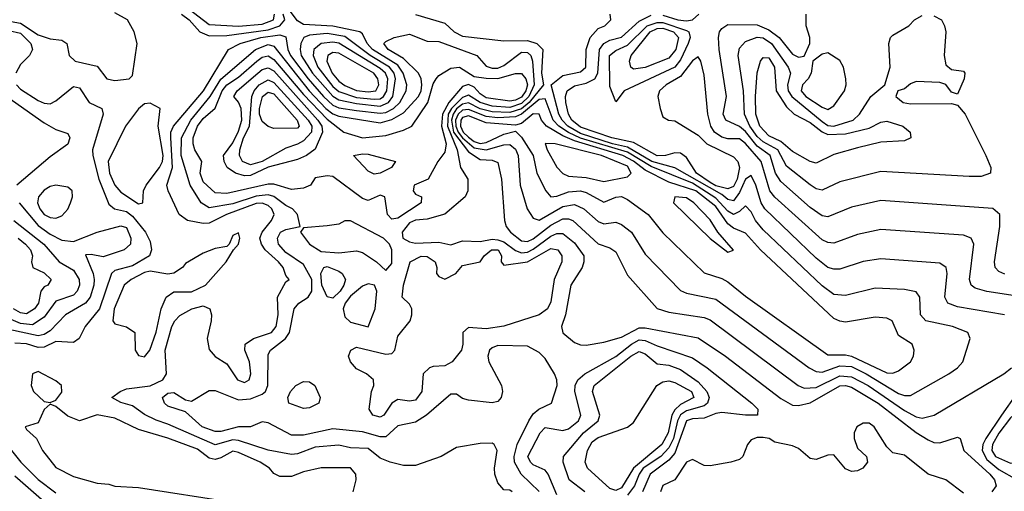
# Model space of a CAD drawing. Header units: metres. Extents: x -51132 to -49532, y -231222 to -229437.
# Tile 613 of 656: x -49943 to -49860, y -229989 to -229949. Entities that reach past the tile are written whole.
import ezdxf

# ---------------------------------------------------------------- set-up
doc = ezdxf.new("R2010")
doc.units = ezdxf.units.M
doc.layers.add('CONTOUR_HALF', color=8, linetype='Continuous')
doc.layers.add('CONTOUR_INTER', color=3, linetype='Continuous')

msp = doc.modelspace()

# ---------------------------------------------------------------- linework, layer by layer
at = {"layer": 'CONTOUR_HALF'}
for points, elevation in [([(-49946.08, -229948.488), (-49943.08, -229949.04), (-49941.58, -229950.019), (-49940.58, -229950.365), (-49939.58, -229950.476), (-49939.152, -229950.759), (-49938.967, -229951.759), (-49938.452, -229952.259), (-49936.58, -229952.67), (-49935.764, -229953.759), (-49935.08, -229953.887), (-49933.862, -229953.759), (-49933.58, -229953.48), (-49933.177, -229950.759), (-49933.449, -229949.759), (-49934.017, -229948.759), (-49935.08, -229948.16)], 21.5), ([(-49929.434, -229948.259), (-49928.784, -229948.759), (-49927.866, -229949.759), (-49927.08, -229950.117), (-49925.58, -229950.071), (-49922.08, -229949.588), (-49921.088, -229949.259), (-49920.661, -229948.759), (-49920.801, -229948.259)], 21.5), ([(-49888.58, -229948.354), (-49887.32, -229948.759), (-49886.58, -229948.842), (-49886.058, -229948.759), (-49885.525, -229948.259)], 22.5), ([(-49857.58, -229972.312), (-49861.08, -229971.788), (-49862.08, -229971.513), (-49862.42, -229971.259), (-49862.559, -229970.759), (-49862.207, -229967.759), (-49862.425, -229967.259), (-49863.08, -229967.018), (-49870.08, -229966.535), (-49872.08, -229966.936), (-49874.08, -229967.673), (-49874.58, -229967.636), (-49875.08, -229967.412), (-49879.08, -229963.787), (-49879.506, -229963.259), (-49880.252, -229960.759), (-49881.58, -229959.247), (-49882.08, -229958.838), (-49883.08, -229958.847), (-49883.58, -229958.699), (-49884.207, -229958.259), (-49884.51, -229957.759), (-49884.759, -229956.759), (-49885.08, -229953.438), (-49885.373, -229952.259), (-49885.58, -229951.894), (-49886.08, -229952.231), (-49887.08, -229953.551), (-49888.309, -229954.259), (-49888.868, -229954.759), (-49889.004, -229955.259), (-49888.818, -229956.259), (-49888.58, -229956.968), (-49888.093, -229957.259), (-49887.58, -229957.319), (-49885.58, -229958.528), (-49884.842, -229959.259), (-49882.58, -229960.351), (-49882.222, -229960.759), (-49882.087, -229961.259), (-49882.292, -229962.259), (-49882.58, -229962.868), (-49883.08, -229963.065), (-49884.08, -229962.81), (-49884.58, -229962.551), (-49885.728, -229961.759), (-49886.58, -229960.416), (-49887.08, -229960.05), (-49887.58, -229960.025), (-49888.346, -229960.259), (-49889.08, -229960.287), (-49891.08, -229959.145), (-49892.909, -229958.759), (-49895.58, -229957.842), (-49896.305, -229957.259), (-49896.583, -229956.759), (-49896.823, -229955.759), (-49896.848, -229955.259), (-49896.693, -229954.759), (-49896.08, -229954.357), (-49895.08, -229954.131), (-49894.357, -229953.759), (-49894.102, -229953.259), (-49893.952, -229951.259), (-49893.58, -229950.746), (-49893.08, -229950.468), (-49892.08, -229950.219), (-49890.58, -229948.854), (-49889.58, -229948.343)], 22.5), ([(-49865.58, -229948.414), (-49864.949, -229948.759), (-49864.672, -229949.259), (-49864.584, -229949.759), (-49864.701, -229951.759), (-49864.58, -229952.565), (-49864.08, -229952.968), (-49863.08, -229953.092), (-49862.97, -229953.259), (-49863.009, -229953.759), (-49863.58, -229955.046), (-49864.08, -229954.889), (-49864.58, -229954.217), (-49865.08, -229954.073), (-49867.08, -229953.963), (-49867.58, -229954.179), (-49868.08, -229954.605), (-49868.639, -229954.759), (-49868.821, -229955.259), (-49868.188, -229955.759), (-49867.58, -229955.883), (-49864.08, -229955.841), (-49863.58, -229955.976), (-49862.922, -229956.759), (-49861.169, -229960.259), (-49860.741, -229961.259), (-49860.774, -229961.759), (-49861.58, -229962.02), (-49862.58, -229962.04), (-49870.08, -229961.596), (-49873.58, -229962.473), (-49875.08, -229963.185), (-49875.58, -229963.072), (-49876.08, -229962.745), (-49878.08, -229961.155), (-49878.815, -229959.759), (-49880.08, -229959.081), (-49880.58, -229958.63), (-49881.2, -229957.759), (-49881.656, -229956.759), (-49881.749, -229954.759), (-49882.18, -229951.759), (-49882.08, -229951.15), (-49881.58, -229950.581), (-49880.58, -229950.206), (-49880.08, -229950.268), (-49879.36, -229950.759), (-49877.95, -229952.759), (-49877.75, -229953.259), (-49878, -229954.259), (-49877.959, -229954.759), (-49877.636, -229955.259), (-49875.08, -229957.366), (-49874.58, -229957.709), (-49874.08, -229957.774), (-49872.431, -229957.259), (-49871.91, -229956.759), (-49870.923, -229955.259), (-49869.755, -229954.259), (-49869.3, -229952.759), (-49869.416, -229950.759), (-49869.259, -229950.259), (-49869.08, -229950.037), (-49867.716, -229949.259), (-49867.24, -229948.759)], 23.5), ([(-49867.24, -229948.759), (-49866.58, -229948.367)], 23.5), ([(-49918.58, -229950.055), (-49919.036, -229950.259), (-49919.305, -229950.759), (-49919.369, -229951.259), (-49919.264, -229951.759), (-49918.323, -229953.259), (-49916.58, -229955.214), (-49916.08, -229955.521), (-49914.58, -229955.852), (-49912.58, -229956.056), (-49911.856, -229955.759), (-49911.485, -229955.259), (-49911.261, -229953.759), (-49911.379, -229953.259), (-49911.78, -229952.759), (-49913.409, -229951.759), (-49915.58, -229950.163), (-49917.08, -229949.903), (-49918.58, -229950.055)], 21.5), ([(-49889.674, -229949.759), (-49889.08, -229949.49), (-49888.58, -229949.458), (-49887.672, -229949.759), (-49887.243, -229950.259), (-49887.49, -229951.259), (-49888.08, -229952.007), (-49890.08, -229952.791), (-49891.08, -229952.935), (-49891.308, -229952.759), (-49891.401, -229952.259), (-49891.275, -229951.759), (-49889.674, -229949.759)], 23.5), ([(-49899.08, -229988.736), (-49900.62, -229987.259), (-49901.176, -229986.259), (-49901.195, -229985.759), (-49900.95, -229984.759), (-49899.954, -229982.759), (-49899.58, -229982.167), (-49899.104, -229981.759), (-49898.035, -229981.259), (-49897.551, -229979.759), (-49897.567, -229979.259), (-49897.773, -229978.759), (-49898.58, -229977.452), (-49899.08, -229976.946), (-49900.08, -229976.423), (-49902.58, -229976.371), (-49903.08, -229976.545), (-49903.293, -229976.759), (-49903.423, -229977.259), (-49903.357, -229977.759), (-49902.284, -229979.759), (-49902.178, -229980.259), (-49902.302, -229980.759), (-49902.58, -229981.116), (-49903.08, -229981.214), (-49905.08, -229980.994), (-49905.58, -229980.859), (-49906.08, -229980.5), (-49906.58, -229980.478), (-49908.628, -229982.259), (-49909.58, -229982.86), (-49911.08, -229983.164), (-49912.08, -229984.098), (-49912.58, -229984.099), (-49914.08, -229983.674), (-49916.58, -229983.42), (-49919.08, -229983.974), (-49920.08, -229983.97), (-49922.08, -229982.917), (-49922.58, -229982.823), (-49923.58, -229983.265), (-49924.58, -229983.269), (-49926.08, -229983.654), (-49926.58, -229983.65), (-49927.67, -229983.259), (-49929.08, -229981.982), (-49930.58, -229981.492), (-49930.872, -229981.259), (-49931.035, -229980.759), (-49930.58, -229980.397), (-49930.08, -229980.346), (-49929.08, -229980.96), (-49928.58, -229981.083), (-49927.08, -229980.169), (-49926.58, -229980.181), (-49924.58, -229980.98), (-49923.58, -229980.873), (-49922.58, -229980.487), (-49922.31, -229980.259), (-49922.107, -229979.759), (-49922.08, -229977.118), (-49921.871, -229976.759), (-49920.591, -229975.759), (-49920.266, -229975.259), (-49919.864, -229973.259), (-49919.466, -229972.759), (-49918.684, -229972.259), (-49918.366, -229971.759), (-49918.374, -229970.759), (-49919.08, -229969.48), (-49920.58, -229968.479), (-49921.201, -229967.759), (-49921.279, -229967.259), (-49921.02, -229966.759), (-49920.58, -229966.537), (-49919.355, -229966.259), (-49919.593, -229965.259), (-49920.012, -229964.759), (-49920.58, -229964.494), (-49921.58, -229963.725), (-49922.08, -229963.575), (-49923.08, -229963.689), (-49925.08, -229964.341), (-49927.08, -229964.699), (-49927.757, -229964.259), (-49928.688, -229962.759), (-49929.46, -229960.259), (-49929.413, -229958.759), (-49928.637, -229957.259), (-49927.003, -229955.259), (-49926.08, -229953.781), (-49923.157, -229951.259), (-49922.08, -229950.83), (-49921.58, -229950.994), (-49918.603, -229954.759), (-49917.187, -229956.259), (-49916.58, -229956.72), (-49916.08, -229956.904), (-49912.58, -229957.479), (-49911.58, -229957.203), (-49910.58, -229956.645), (-49909.329, -229955.259), (-49909.096, -229954.759), (-49909.03, -229954.259), (-49909.089, -229953.759), (-49909.315, -229953.259), (-49910.58, -229952.016), (-49911.884, -229951.259), (-49912.258, -229950.759), (-49912.08, -229950.597), (-49911.373, -229950.259), (-49910.08, -229949.963), (-49908.58, -229950.557), (-49907.58, -229950.584), (-49904.376, -229951.759), (-49903.58, -229952.672), (-49903.08, -229952.858), (-49902.58, -229952.832), (-49902.08, -229952.615), (-49900.58, -229951.482), (-49900.08, -229951.509), (-49899.792, -229951.759), (-49899.653, -229952.259), (-49899.51, -229954.259), (-49899.965, -229955.259), (-49900.58, -229955.843), (-49901.58, -229956.169), (-49903.08, -229956.077), (-49904.08, -229955.764), (-49905.08, -229955.143), (-49905.58, -229955.325), (-49906.507, -229956.259), (-49906.791, -229956.759), (-49906.844, -229957.759), (-49906.023, -229959.759), (-49905.757, -229961.259), (-49905.13, -229962.259), (-49905.121, -229963.259), (-49905.367, -229963.759), (-49907.08, -229965.214), (-49908.58, -229965.639), (-49909.58, -229965.745), (-49910.08, -229965.965), (-49910.706, -229966.759), (-49910.651, -229967.259), (-49910.08, -229967.582), (-49909.58, -229967.681), (-49907.58, -229967.585), (-49906.58, -229967.835), (-49905.58, -229967.487), (-49904.08, -229967.538), (-49903.08, -229967.357), (-49902.58, -229967.396), (-49902.08, -229967.58), (-49901.08, -229968.313), (-49900.58, -229968.502), (-49900.08, -229968.442), (-49899.58, -229968.183), (-49898.08, -229967.087), (-49897.58, -229966.854), (-49897.08, -229966.853), (-49896.08, -229967.654), (-49895.3, -229968.759), (-49895.289, -229969.259), (-49895.442, -229969.759), (-49896.387, -229971.259), (-49896.846, -229973.759), (-49897.185, -229974.759), (-49897.08, -229975.289), (-49896.08, -229976.109), (-49895.58, -229976.307), (-49895.08, -229976.339), (-49893.58, -229976.075), (-49892.08, -229975.643), (-49890.58, -229974.874), (-49890.08, -229974.854), (-49885.58, -229975.7), (-49883.262, -229977.259), (-49878.58, -229980.853), (-49877.58, -229981.408), (-49877.08, -229981.455), (-49876.08, -229981.209), (-49873.58, -229979.79), (-49873.08, -229979.761), (-49872.58, -229979.898), (-49870.312, -229981.259), (-49867.08, -229983.742), (-49866.08, -229984.365), (-49865.58, -229984.579), (-49865.08, -229984.622), (-49863.58, -229984.124), (-49863.345, -229984.259), (-49863.047, -229985.259), (-49860.839, -229987.259), (-49860.454, -229987.759), (-49860.312, -229988.259), (-49860.657, -229988.759)], 22.5), ([(-49916.58, -229951.519), (-49917.002, -229951.759), (-49917.092, -229952.259), (-49916.65, -229953.259), (-49916.08, -229953.945), (-49915.58, -229954.317), (-49914.58, -229954.743), (-49913.58, -229954.856), (-49912.942, -229954.759), (-49912.686, -229954.259), (-49912.76, -229953.759), (-49913.107, -229953.259), (-49916.08, -229951.578), (-49916.58, -229951.519)], 20.5), ([(-49922.943, -229953.259), (-49922.58, -229952.966), (-49922.08, -229952.813), (-49921.58, -229953.079), (-49917.853, -229957.259), (-49917.513, -229957.759), (-49917.467, -229958.259), (-49918.08, -229959.704), (-49918.832, -229960.259), (-49919.58, -229960.588), (-49922.08, -229961.244), (-49923.58, -229961.955), (-49924.08, -229961.978), (-49924.837, -229961.759), (-49925.554, -229961.259), (-49925.805, -229960.759), (-49925.86, -229960.259), (-49925.08, -229959.164), (-49924.58, -229958.184), (-49924.317, -229957.259), (-49924.36, -229956.259), (-49924.58, -229955.738), (-49924.984, -229955.259), (-49924.707, -229954.759), (-49922.943, -229953.259)], 23.5), ([(-49922.567, -229955.259), (-49922.08, -229954.892), (-49921.58, -229955.036), (-49919.603, -229957.259), (-49919.447, -229957.759), (-49919.58, -229957.926), (-49921.58, -229957.954), (-49922.08, -229957.789), (-49922.58, -229957.364), (-49922.798, -229956.759), (-49922.806, -229956.259), (-49922.567, -229955.259)], 24.5), ([(-49944.25, -229955.259), (-49941.08, -229957.479), (-49940.08, -229958.034), (-49939.08, -229958.383), (-49938.892, -229958.759), (-49939.08, -229959.296), (-49940.58, -229960.367), (-49943.402, -229962.759)], 22.5), ([(-49899.08, -229955.507), (-49900.58, -229956.759), (-49901.08, -229956.981), (-49902.58, -229957.051), (-49903.58, -229956.949), (-49905.08, -229956.343), (-49905.58, -229956.414), (-49905.959, -229956.759), (-49906.179, -229957.259), (-49906.161, -229957.759), (-49905.961, -229958.259), (-49905.571, -229958.759), (-49904.58, -229959.596), (-49903.58, -229959.773), (-49902.08, -229959.35), (-49901.58, -229959.329), (-49901.08, -229959.711), (-49900.849, -229960.259), (-49900.692, -229962.759), (-49900.09, -229964.759), (-49899.58, -229965.565), (-49899.08, -229965.726), (-49897.08, -229964.572), (-49896.08, -229964.419), (-49895.284, -229964.759), (-49894.08, -229965.841), (-49893.58, -229966.045), (-49892.58, -229965.901), (-49892.08, -229966.1), (-49891.242, -229966.759), (-49890.08, -229968.615), (-49887.08, -229971.703), (-49886.58, -229971.911), (-49884.08, -229972.43), (-49876.167, -229978.259), (-49875.58, -229978.571), (-49875.08, -229978.615), (-49873.58, -229978.093), (-49872.58, -229978.153), (-49871.333, -229978.759), (-49868.58, -229980.44), (-49868.08, -229980.602), (-49867.58, -229980.592), (-49864.312, -229978.759), (-49863.587, -229978.259), (-49863.117, -229977.759), (-49862.506, -229975.759), (-49862.705, -229975.259), (-49864.01, -229974.759), (-49866.28, -229974.259), (-49866.719, -229973.759), (-49866.767, -229972.259), (-49867.08, -229971.805), (-49868.08, -229971.613), (-49870.58, -229971.489), (-49873.08, -229972.118), (-49874.08, -229972.035), (-49875.08, -229971.305), (-49880.08, -229966.555), (-49880.731, -229965.759), (-49881.08, -229965.027), (-49881.58, -229964.517), (-49882.08, -229965), (-49882.58, -229965.263), (-49883.08, -229964.963), (-49884.08, -229963.863), (-49886.08, -229962.6), (-49889.58, -229961.194), (-49891.58, -229959.974), (-49895.58, -229958.772), (-49896.58, -229958.314), (-49897.405, -229957.759), (-49897.893, -229957.259), (-49898.58, -229955.434), (-49899.08, -229955.507)], 21.5), ([(-49932.58, -229955.868), (-49933.08, -229956.293), (-49934.167, -229957.759), (-49935.636, -229960.759), (-49935.545, -229961.759), (-49935.08, -229962.777), (-49934.58, -229963.355), (-49933.08, -229964.338), (-49932.7, -229964.259), (-49932.649, -229963.259), (-49932.439, -229962.759), (-49931.303, -229961.259), (-49931.05, -229960.759), (-49930.994, -229960.259), (-49931.415, -229957.759), (-49931.248, -229956.259), (-49932.08, -229955.801), (-49932.58, -229955.868)], 21.5), ([(-49898.58, -229959.222), (-49898.408, -229959.759), (-49897.58, -229961.23), (-49897.08, -229961.769), (-49896.58, -229961.989), (-49895.08, -229962.107), (-49893.58, -229962.462), (-49891.58, -229962.05), (-49891.264, -229961.759), (-49891.58, -229961.163), (-49893.798, -229960.259), (-49897.719, -229959.259), (-49898.58, -229959.222)], 20.5), ([(-49914.844, -229960.259), (-49914.08, -229960.104), (-49913.58, -229960.135), (-49911.263, -229960.759), (-49911.606, -229961.259), (-49912.572, -229961.759), (-49913.08, -229961.845), (-49913.58, -229961.589), (-49914.844, -229960.259)], 23.5), ([(-49887.58, -229963.756), (-49887.673, -229964.259), (-49884.58, -229967.276), (-49883.08, -229968.436), (-49882.58, -229968.276), (-49883.928, -229966.759), (-49884.58, -229965.694), (-49885.964, -229964.259), (-49886.58, -229963.829), (-49887.58, -229963.756)], 20.5), ([(-49943.206, -229964.259), (-49941.58, -229966.193), (-49940.58, -229966.931), (-49939.58, -229967.424), (-49938.58, -229967.54), (-49936.575, -229966.759), (-49934.58, -229966.205), (-49934.08, -229966.348), (-49933.734, -229967.259), (-49933.741, -229967.759), (-49934.285, -229968.259), (-49936.08, -229968.842), (-49937.08, -229968.651), (-49937.58, -229968.682), (-49936.928, -229970.259), (-49936.84, -229970.759), (-49936.86, -229971.259), (-49937.174, -229972.259), (-49937.584, -229972.759), (-49939.263, -229973.759), (-49940.58, -229975.128), (-49941.08, -229975.439), (-49941.58, -229975.529), (-49944.08, -229975.012)], 22.5), ([(-49917.08, -229966.208), (-49919.08, -229966.378), (-49919.316, -229966.759), (-49918.573, -229967.759), (-49917.58, -229968.399), (-49916.08, -229968.506), (-49914.58, -229968.339), (-49914.08, -229968.469), (-49912.879, -229969.259), (-49912.08, -229969.99), (-49911.58, -229969.404), (-49911.58, -229968.259), (-49911.772, -229967.759), (-49912.291, -229967.259), (-49915.08, -229965.777), (-49915.58, -229965.788), (-49916.08, -229966.081), (-49917.08, -229966.208)], 22.5), ([(-49943.296, -229967.259), (-49942.658, -229967.759), (-49942.232, -229968.259), (-49942.062, -229968.759), (-49942.149, -229969.259), (-49942.029, -229969.759), (-49941.08, -229970.207), (-49940.498, -229970.759), (-49940.778, -229971.259), (-49941.08, -229971.395), (-49941.364, -229971.759), (-49941.562, -229972.759), (-49941.897, -229973.259), (-49942.58, -229973.663), (-49943.08, -229973.586), (-49943.691, -229973.259)], 23.5), ([(-49925.08, -229967.038), (-49925.381, -229967.759), (-49925.58, -229967.958), (-49926.58, -229968.134), (-49927.58, -229968.541), (-49929.08, -229969.395), (-49929.356, -229969.759), (-49930.08, -229970.216), (-49930.58, -229970.304), (-49932.08, -229970.062), (-49932.58, -229970.173), (-49933.708, -229970.759), (-49934.299, -229971.259), (-49935.147, -229973.259), (-49935.263, -229974.259), (-49935.08, -229974.518), (-49934.08, -229974.77), (-49933.38, -229975.259), (-49933.349, -229976.759), (-49933.08, -229977.222), (-49932.58, -229977.315), (-49932.1, -229976.759), (-49931.58, -229975.243), (-49931.161, -229973.259), (-49930.717, -229972.259), (-49930.08, -229971.817), (-49928.58, -229971.817), (-49927.38, -229971.259), (-49925.627, -229969.259), (-49925.025, -229968.259), (-49924.58, -229967.764), (-49924.487, -229967.259), (-49924.58, -229966.8), (-49925.08, -229967.038)], 21.5), ([(-49913.58, -229971.131), (-49914.08, -229971.33), (-49915.08, -229972.178), (-49915.533, -229972.759), (-49915.713, -229973.259), (-49915.58, -229973.918), (-49915.08, -229974.395), (-49913.58, -229974.785), (-49912.984, -229973.259), (-49912.853, -229971.759), (-49913.046, -229971.259), (-49913.58, -229971.131)], 22.5), ([(-49895.193, -229988.759), (-49896.544, -229987.759), (-49897.042, -229986.259), (-49897, -229985.759), (-49895.311, -229983.759), (-49894.08, -229982.759), (-49893.917, -229982.259), (-49894.558, -229980.259), (-49894.403, -229979.759), (-49891.314, -229977.259)], 23.5), ([(-49891.314, -229977.259), (-49890.58, -229976.858), (-49890.08, -229977.074), (-49889.08, -229977.904), (-49888.08, -229978.018), (-49887.08, -229978.409), (-49885.58, -229979.429), (-49884.866, -229980.259), (-49884.655, -229980.759), (-49884.798, -229981.259), (-49885.08, -229981.466), (-49886.58, -229981.912), (-49887.08, -229982.23), (-49887.329, -229982.759), (-49887.694, -229984.259), (-49888.08, -229985.039), (-49888.747, -229985.759), (-49890.245, -229986.759), (-49890.606, -229987.259), (-49890.979, -229988.259), (-49891.58, -229989.057)], 23.5), ([(-49942.08, -229978.751), (-49942.182, -229979.759), (-49941.974, -229980.259), (-49941.08, -229981.106), (-49940.58, -229981.197), (-49940.08, -229981.003), (-49939.58, -229980.307), (-49939.618, -229979.759), (-49940.08, -229979.363), (-49941.58, -229978.567), (-49942.08, -229978.751)], 21.5), ([(-49940.58, -229981.323), (-49941.08, -229981.797), (-49941.58, -229982.917), (-49942.689, -229983.259), (-49942.58, -229983.493), (-49941.742, -229984.259), (-49941.215, -229985.259), (-49940.08, -229986.691), (-49938.58, -229987.474), (-49936.58, -229988.039), (-49935.58, -229988.129), (-49935.08, -229988.296), (-49933.08, -229988.396), (-49925.08, -229989.656)], 21.5), ([(-49914.852, -229988.759), (-49914.599, -229987.759), (-49914.64, -229987.259), (-49915.08, -229986.733), (-49917.58, -229986.724), (-49919.08, -229987.068), (-49920.08, -229987.468), (-49921.08, -229987.468), (-49921.58, -229987.21), (-49921.97, -229986.759), (-49922.742, -229986.259), (-49924.58, -229985.426), (-49925.08, -229985.312), (-49926.08, -229985.883), (-49926.58, -229986.031), (-49927.08, -229985.923), (-49928.08, -229985.152), (-49930.58, -229984.204), (-49933.08, -229983.487), (-49935.08, -229982.519), (-49936.58, -229982.242), (-49938.08, -229982.741), (-49939.08, -229982.351), (-49940.08, -229981.53), (-49940.58, -229981.323)], 21.5), ([(-49858.08, -229981.584), (-49859.08, -229982.49), (-49860.08, -229983.806), (-49860.625, -229984.759), (-49860.681, -229985.259), (-49860.362, -229985.759), (-49859.08, -229986.33), (-49858.08, -229986.215), (-49857.101, -229985.759), (-49856.261, -229984.759), (-49855.334, -229984.259), (-49854.968, -229983.759), (-49855.091, -229983.259), (-49856.08, -229982.439), (-49857.58, -229981.599), (-49858.08, -229981.584)], 21.5), ([(-49863.08, -229988.876), (-49864.58, -229987.742), (-49866.08, -229987.256), (-49868.08, -229985.672), (-49869.08, -229985.464), (-49869.58, -229984.962), (-49870.653, -229983.259), (-49871.08, -229982.96), (-49871.58, -229982.934), (-49872.124, -229983.259), (-49872.343, -229983.759), (-49872.358, -229984.259), (-49872.08, -229985.065), (-49871.314, -229985.759), (-49871.206, -229986.259), (-49871.608, -229986.759), (-49872.08, -229986.996), (-49872.58, -229987.031), (-49873.08, -229986.828), (-49874.08, -229985.627), (-49874.58, -229985.665), (-49875.58, -229986.036), (-49876.08, -229985.953), (-49877.08, -229985.107), (-49877.58, -229984.862), (-49879.08, -229984.563), (-49879.564, -229984.259), (-49880.08, -229984.151), (-49880.58, -229984.167), (-49881.08, -229984.363), (-49881.408, -229984.759), (-49881.798, -229985.759), (-49882.08, -229986.018), (-49882.823, -229986.259), (-49884.58, -229986.568), (-49885.08, -229986.547), (-49886.08, -229986.035), (-49886.58, -229986.247), (-49887.58, -229987.756), (-49888.58, -229988.233), (-49888.775, -229988.759)], 22.5), ([(-49943.58, -229987.407), (-49941.08, -229989.592)], 22.5)]:
    msp.add_lwpolyline(points, dxfattribs=dict(at, elevation=elevation))
at = {"layer": 'CONTOUR_INTER'}
for points, elevation in [([(-49901.38, -229988.759), (-49901.58, -229988.634), (-49902.08, -229988.611), (-49902.58, -229988.003), (-49902.846, -229987.259), (-49902.879, -229986.759), (-49902.64, -229985.259), (-49902.888, -229984.759), (-49903.08, -229984.653), (-49904.08, -229984.672), (-49906.08, -229985.016), (-49907.391, -229985.759), (-49909.58, -229986.543), (-49910.58, -229986.535), (-49911.712, -229986.259), (-49912.58, -229985.926), (-49913.58, -229985.086), (-49915.08, -229985.049), (-49916.08, -229984.801), (-49918.08, -229984.97), (-49919.58, -229985.544), (-49920.08, -229985.613), (-49922.08, -229985.235), (-49924.58, -229984.404), (-49925.08, -229984.37), (-49926.58, -229984.795), (-49930.58, -229983.019), (-49931.58, -229982.689), (-49932.58, -229982.212), (-49933.58, -229981.466), (-49934.58, -229981.192), (-49935.352, -229980.759), (-49934.642, -229980.259), (-49934.08, -229980.043), (-49932.08, -229979.767), (-49931.018, -229979.259), (-49930.711, -229978.759), (-49930.806, -229976.759), (-49930.239, -229974.759), (-49930.001, -229974.259), (-49929.58, -229973.81), (-49928.557, -229973.259), (-49927.58, -229972.985), (-49927.016, -229973.259), (-49926.882, -229973.759), (-49926.923, -229974.259), (-49927.241, -229975.759), (-49927.08, -229976.69), (-49926.58, -229977.289), (-49925.58, -229977.921), (-49924.686, -229979.259), (-49924.08, -229979.489), (-49923.674, -229979.259), (-49923.542, -229978.759), (-49923.664, -229977.759), (-49924.059, -229976.759), (-49924.037, -229976.259), (-49923.308, -229975.759), (-49921.797, -229975.259), (-49921.402, -229974.759), (-49921.232, -229973.759), (-49921.285, -229972.259), (-49920.58, -229970.975), (-49920.288, -229970.759), (-49920.58, -229970.439), (-49920.811, -229969.759), (-49921.184, -229969.259), (-49922.339, -229968.259), (-49922.652, -229967.759), (-49922.782, -229967.259), (-49922.591, -229966.759), (-49921.798, -229965.759), (-49921.552, -229965.259), (-49921.76, -229964.759), (-49922.08, -229964.479), (-49922.58, -229964.296), (-49923.08, -229964.31), (-49925.616, -229965.259), (-49927.08, -229965.984), (-49927.58, -229966.007), (-49928.925, -229965.759), (-49929.632, -229965.259), (-49930.559, -229963.259), (-49930.682, -229962.759), (-49930.185, -229961.259), (-49930.333, -229958.759), (-49930.318, -229958.259), (-49930.118, -229957.759), (-49927.566, -229954.759), (-49925.451, -229951.259), (-49924.439, -229950.759), (-49922.701, -229950.259), (-49921.08, -229950.027), (-49920.58, -229950.183), (-49920.396, -229951.259), (-49920.175, -229951.759), (-49918.688, -229953.759), (-49917.368, -229955.259), (-49916.58, -229955.976), (-49916.08, -229956.198), (-49914.58, -229956.425), (-49912.58, -229956.667), (-49912.08, -229956.606), (-49911.425, -229956.259), (-49910.9, -229955.759), (-49910.375, -229954.759), (-49910.317, -229954.259), (-49910.61, -229953.259), (-49911.08, -229952.587), (-49913.215, -229951.259), (-49913.671, -229950.759), (-49914.08, -229949.927), (-49914.283, -229949.759), (-49916.58, -229949.274), (-49919.08, -229949.139), (-49919.58, -229948.837), (-49921.502, -229946.259)], 22), ([(-49928.881, -229947.759), (-49927.08, -229949.131), (-49924.58, -229949.284), (-49922.58, -229949.121), (-49921.623, -229948.759), (-49921.544, -229948.259)], 21), ([(-49859.581, -229973.759), (-49863.58, -229973.073), (-49864.399, -229972.759), (-49864.65, -229972.259), (-49864.464, -229970.259), (-49864.539, -229969.759), (-49865.08, -229969.391), (-49870.08, -229969.004), (-49871.58, -229969.244), (-49873.58, -229969.9), (-49874.08, -229969.9), (-49874.58, -229969.734), (-49875.58, -229968.944), (-49879.934, -229964.759), (-49880.228, -229964.259), (-49880.687, -229962.759), (-49881.08, -229961.949), (-49881.58, -229962.261), (-49882.08, -229963.374), (-49882.58, -229964.088), (-49883.08, -229963.969), (-49883.58, -229963.57), (-49887.58, -229961.283), (-49889.528, -229960.759), (-49891.58, -229959.537), (-49892.851, -229959.259), (-49895.58, -229958.373), (-49896.65, -229957.759), (-49897.134, -229957.259), (-49897.416, -229956.759), (-49898.064, -229954.259), (-49897.08, -229953.462), (-49895.58, -229953.146), (-49895.129, -229952.759), (-49895.099, -229951.259), (-49894.741, -229950.259), (-49894.08, -229949.494), (-49893.505, -229949.259), (-49892.998, -229948.759), (-49893.065, -229948.259)], 22), ([(-49859.58, -229970.301), (-49860.08, -229970.097), (-49860.394, -229969.759), (-49860.457, -229969.259), (-49860.003, -229966.259), (-49860.002, -229965.259), (-49860.58, -229964.745), (-49870.08, -229964.065), (-49872.58, -229964.63), (-49874.58, -229965.438), (-49875.08, -229965.362), (-49876.08, -229964.673), (-49878.58, -229962.462), (-49879.014, -229961.759), (-49879.485, -229960.259), (-49880.58, -229959.461), (-49881.58, -229958.202), (-49882.08, -229957.788), (-49883.241, -229957.259), (-49883.457, -229956.759), (-49883.178, -229955.259), (-49883.81, -229951.259), (-49883.87, -229950.259), (-49883.769, -229949.759), (-49883.58, -229949.482), (-49883.08, -229949.156), (-49880.58, -229949.169), (-49879.58, -229949.583), (-49878.705, -229950.259), (-49877.58, -229951.65), (-49877.08, -229951.92), (-49876.58, -229951.818), (-49876.122, -229950.759), (-49876.125, -229950.259), (-49876.429, -229949.259), (-49876.434, -229948.259)], 23), ([(-49909.58, -229948.308), (-49907.08, -229949.028), (-49906.303, -229949.759), (-49905.58, -229950.131), (-49902.08, -229950.536), (-49900.08, -229950.514), (-49899.288, -229950.759), (-49898.756, -229951.259), (-49898.885, -229953.259), (-49898.719, -229954.259), (-49899.924, -229955.759), (-49900.58, -229956.285), (-49901.58, -229956.597), (-49903.08, -229956.56), (-49904.08, -229956.287), (-49905.08, -229955.781), (-49905.58, -229955.891), (-49906.08, -229956.307), (-49906.389, -229956.759), (-49906.514, -229957.259), (-49906.335, -229958.259), (-49905.08, -229959.928), (-49904.08, -229960.591), (-49903.08, -229960.655), (-49902.58, -229960.851), (-49902.268, -229962.259), (-49902.029, -229965.759), (-49901.868, -229966.259), (-49901.497, -229966.759), (-49900.58, -229967.482), (-49900.08, -229967.53), (-49899.58, -229967.314), (-49898.08, -229966.158), (-49897.08, -229965.623), (-49896.58, -229965.617), (-49896.223, -229965.759), (-49894.08, -229967.735), (-49893.08, -229968.079), (-49892.58, -229968.432), (-49891.58, -229970.395), (-49889.08, -229973.218), (-49888.08, -229973.525), (-49885.08, -229973.978), (-49884.58, -229974.198), (-49877.091, -229979.759), (-49876.58, -229979.991), (-49875.58, -229979.925), (-49873.58, -229978.943), (-49872.58, -229979.017), (-49871.176, -229979.759), (-49868.08, -229981.869), (-49867.08, -229982.401), (-49866.58, -229982.516), (-49865.575, -229982.259), (-49859.658, -229978.759), (-49858.989, -229978.259)], 22), ([(-49889.919, -229949.259), (-49889.08, -229948.976), (-49888.58, -229948.985), (-49886.58, -229949.648), (-49886.388, -229949.759), (-49886.279, -229950.259), (-49886.45, -229950.759), (-49887.08, -229952.132), (-49887.58, -229952.748), (-49891.861, -229954.759), (-49892.58, -229955.707), (-49893.08, -229954.41), (-49893.114, -229951.759), (-49892.58, -229951.343), (-49891.58, -229950.894), (-49889.919, -229949.259)], 23), ([(-49944.08, -229949.644), (-49943.08, -229949.865), (-49942.2, -229950.759), (-49942.065, -229951.259), (-49942.331, -229951.759), (-49943.08, -229952.542), (-49943.481, -229953.259)], 22), ([(-49917.58, -229950.744), (-49918.208, -229951.259), (-49918.263, -229951.759), (-49917.855, -229952.759), (-49916.58, -229954.401), (-49916.08, -229954.816), (-49914.58, -229955.339), (-49913.08, -229955.487), (-49912.58, -229955.45), (-49912.284, -229955.259), (-49912.007, -229954.759), (-49911.928, -229953.759), (-49912.13, -229953.259), (-49912.58, -229952.86), (-49916.08, -229950.719), (-49916.58, -229950.628), (-49917.58, -229950.744)], 21), ([(-49875.08, -229951.651), (-49875.869, -229952.259), (-49876.002, -229953.259), (-49876.267, -229953.759), (-49876.733, -229954.259), (-49876.839, -229954.759), (-49876.445, -229955.259), (-49875.08, -229956.156), (-49874.58, -229956.355), (-49874.08, -229956.048), (-49873.161, -229954.759), (-49873.021, -229954.259), (-49873.059, -229953.759), (-49873.269, -229952.759), (-49873.58, -229952.206), (-49874.58, -229951.557), (-49875.08, -229951.651)], 23), ([(-49923.048, -229952.259), (-49922.58, -229951.903), (-49922.08, -229951.791), (-49921.58, -229952.103), (-49919.08, -229955.088), (-49917.08, -229957.165), (-49915.643, -229958.259), (-49914.08, -229958.75), (-49912.08, -229958.546), (-49910.58, -229958.101), (-49909.897, -229957.759), (-49908.52, -229955.759), (-49908.08, -229954.175), (-49907.832, -229953.759), (-49907.58, -229953.472), (-49906.58, -229952.832), (-49905.832, -229952.759), (-49904.58, -229953.549), (-49903.58, -229953.7), (-49902.58, -229953.73), (-49901.08, -229953.284), (-49900.58, -229953.302), (-49900.198, -229953.759), (-49900.073, -229954.259), (-49900.217, -229954.759), (-49900.58, -229955.294), (-49901.08, -229955.559), (-49901.58, -229955.651), (-49903.58, -229955.374), (-49904.08, -229955.032), (-49904.58, -229954.444), (-49905.08, -229954.222), (-49905.58, -229954.392), (-49906.736, -229955.759), (-49907.29, -229956.759), (-49907.359, -229957.759), (-49906.982, -229959.259), (-49907.08, -229959.957), (-49907.67, -229960.759), (-49908.492, -229962.259), (-49909.698, -229962.759), (-49909.781, -229963.259), (-49909.58, -229963.542), (-49909.063, -229963.759), (-49909.102, -229964.259), (-49911.08, -229965.568), (-49911.58, -229965.643), (-49911.941, -229965.259), (-49912.184, -229963.759), (-49912.58, -229963.603), (-49913.58, -229964.064), (-49914.08, -229963.908), (-49916.58, -229962.019), (-49917.08, -229961.964), (-49918.08, -229962.145), (-49918.491, -229962.759), (-49919.08, -229963.021), (-49920.08, -229963.127), (-49921.58, -229962.686), (-49922.08, -229962.679), (-49925.58, -229963.482), (-49926.58, -229963.411), (-49927.58, -229962.479), (-49927.855, -229961.759), (-49927.707, -229960.759), (-49928.303, -229959.759), (-49928.449, -229959.259), (-49928.425, -229958.759), (-49928.082, -229957.759), (-49927.58, -229957.125), (-49926.58, -229956.249), (-49925.972, -229954.759), (-49925.58, -229954.259), (-49924.58, -229953.613), (-49923.048, -229952.259)], 23), ([(-49880.301, -229952.259), (-49880.08, -229951.953), (-49879.58, -229951.967), (-49879.103, -229952.759), (-49878.977, -229954.759), (-49878.08, -229956.134), (-49877.452, -229956.759), (-49876.08, -229957.443), (-49875.08, -229958.239), (-49874.58, -229958.479), (-49873.08, -229958.424), (-49871.08, -229957.935), (-49870.08, -229957.428), (-49869.58, -229957.348), (-49868.215, -229957.759), (-49867.588, -229958.259), (-49867.538, -229958.759), (-49868.08, -229959.01), (-49870.08, -229959.122), (-49872.08, -229959.609), (-49874.08, -229960.16), (-49875.58, -229960.894), (-49876.08, -229960.757), (-49877.58, -229959.924), (-49878.58, -229959.072), (-49879.58, -229958.57), (-49880.363, -229957.759), (-49880.685, -229956.759), (-49880.717, -229955.259), (-49880.58, -229953.236), (-49880.301, -229952.259)], 24), ([(-49922.838, -229954.259), (-49922.08, -229953.838), (-49921.58, -229954.049), (-49918.677, -229957.259), (-49918.374, -229957.759), (-49918.41, -229958.259), (-49919.08, -229959.006), (-49919.58, -229959.29), (-49920.58, -229959.636), (-49922.58, -229960.764), (-49923.58, -229961.028), (-49924.259, -229960.759), (-49924.511, -229960.259), (-49924.472, -229959.759), (-49924.161, -229958.759), (-49923.655, -229957.759), (-49923.453, -229955.259), (-49923.275, -229954.759), (-49922.838, -229954.259)], 24), ([(-49943.435, -229954.259), (-49943.08, -229954.63), (-49941.58, -229955.586), (-49941.08, -229955.81), (-49940.58, -229955.865), (-49940.08, -229955.62), (-49938.58, -229954.398), (-49938.08, -229954.5), (-49937.27, -229955.759), (-49936.191, -229956.259), (-49936.068, -229956.759), (-49936.975, -229959.759), (-49936.954, -229960.259), (-49936.452, -229962.259), (-49935.58, -229964.367), (-49935.117, -229964.759), (-49934.08, -229964.991), (-49933.58, -229965.387), (-49932.47, -229966.759), (-49932.08, -229967.534), (-49931.965, -229968.259), (-49932.128, -229968.759), (-49933.58, -229969.614), (-49935.08, -229969.991), (-49935.371, -229970.259), (-49936.389, -229973.259), (-49937.587, -229974.759), (-49938.11, -229975.759), (-49938.58, -229976.12), (-49940.08, -229976.021), (-49941.08, -229976.489), (-49941.58, -229976.523), (-49942.58, -229976.229), (-49943.58, -229976.176)], 22), ([(-49899.58, -229956.723), (-49900.58, -229957.543), (-49901.08, -229957.691), (-49903.58, -229957.485), (-49905.08, -229956.892), (-49905.58, -229957.021), (-49905.736, -229957.259), (-49905.763, -229957.759), (-49905.515, -229958.259), (-49905.08, -229958.685), (-49904.58, -229959.058), (-49904.08, -229959.238), (-49903.58, -229959.149), (-49902.08, -229958.444), (-49901.08, -229958.188), (-49900.58, -229958.706), (-49899.578, -229960.259), (-49899.279, -229961.759), (-49898.524, -229963.259), (-49898.08, -229963.756), (-49897.58, -229963.707), (-49896.58, -229963.332), (-49895.58, -229963.244), (-49895.08, -229963.377), (-49893.58, -229964.214), (-49892.58, -229963.78), (-49892.08, -229963.738), (-49891.58, -229963.985), (-49889.834, -229965.259), (-49888.58, -229966.814), (-49885.08, -229970.186), (-49883.58, -229970.673), (-49883.08, -229970.971), (-49881.58, -229972.182), (-49874.58, -229977.147), (-49873.08, -229977.145), (-49872.58, -229977.258), (-49869.58, -229978.665), (-49869.08, -229978.699), (-49868.58, -229978.504), (-49867.579, -229977.759), (-49867.326, -229977.259), (-49867.265, -229976.759), (-49867.429, -229976.259), (-49868.58, -229975.519), (-49869.135, -229974.259), (-49869.58, -229974.039), (-49870.58, -229973.961), (-49873.08, -229974.375), (-49873.58, -229974.308), (-49874.08, -229974.059), (-49880.295, -229968.259), (-49881.58, -229966.833), (-49882.58, -229966.417), (-49883.08, -229966.035), (-49884.08, -229964.587), (-49885.796, -229963.259), (-49888.08, -229962.506), (-49890.08, -229961.49), (-49891.08, -229960.721), (-49891.971, -229960.259), (-49896.08, -229959.015), (-49897.08, -229958.575), (-49898.457, -229957.759), (-49898.886, -229957.259), (-49899.08, -229956.753), (-49899.58, -229956.723)], 21), ([(-49941.08, -229963.202), (-49941.559, -229963.759), (-49941.632, -229964.259), (-49941.446, -229964.759), (-49941.08, -229965.248), (-49940.58, -229965.509), (-49940.08, -229965.553), (-49939.58, -229965.372), (-49939.08, -229964.787), (-49938.837, -229964.259), (-49938.68, -229963.759), (-49938.693, -229963.259), (-49939.08, -229962.936), (-49940.08, -229962.771), (-49940.58, -229962.888), (-49941.08, -229963.202)], 22), ([(-49943.641, -229965.759), (-49941.094, -229967.759), (-49939.812, -229969.259), (-49938.58, -229969.987), (-49938.098, -229970.759), (-49938.082, -229971.259), (-49938.271, -229971.759), (-49938.58, -229972.079), (-49940.08, -229972.614), (-49941.08, -229973.947), (-49942.08, -229974.603), (-49943.08, -229974.502), (-49944.08, -229974.066)], 23), ([(-49903.129, -229968.259), (-49902.559, -229968.259), (-49902.265, -229968.759), (-49902.312, -229969.259), (-49902.08, -229969.556), (-49900.08, -229969.261), (-49898.08, -229968.146), (-49897.488, -229968.259), (-49897.153, -229968.759), (-49897.166, -229969.259), (-49897.807, -229970.759), (-49898.08, -229972.65), (-49898.381, -229973.259), (-49899.08, -229973.764), (-49902.08, -229974.722), (-49903.58, -229974.935), (-49905.08, -229974.835), (-49905.551, -229975.259), (-49905.544, -229976.259), (-49905.671, -229976.759), (-49906.463, -229977.759), (-49907.08, -229978.092), (-49908.08, -229978.138), (-49908.377, -229978.259), (-49908.908, -229978.759), (-49909.024, -229980.259), (-49909.58, -229981.008), (-49910.08, -229981.072), (-49911.08, -229980.937), (-49911.58, -229981.264), (-49912.271, -229982.259), (-49912.58, -229982.438), (-49913.202, -229982.259), (-49913.496, -229981.759), (-49913.294, -229980.259), (-49913.107, -229979.759), (-49913.14, -229979.259), (-49913.741, -229978.759), (-49914.58, -229978.349), (-49915.093, -229977.759), (-49915.262, -229977.259), (-49915.072, -229976.759), (-49914.58, -229976.506), (-49912.08, -229977.098), (-49911.58, -229977.04), (-49911.324, -229976.759), (-49911.08, -229975.577), (-49910.028, -229974.259), (-49909.874, -229973.759), (-49909.888, -229973.259), (-49910.08, -229972.842), (-49910.711, -229972.259), (-49910.597, -229971.259), (-49910.027, -229969.259), (-49909.08, -229968.799), (-49908.58, -229968.824), (-49907.905, -229969.259), (-49907.759, -229969.759), (-49907.779, -229970.259), (-49907.58, -229970.523), (-49907.08, -229970.744), (-49906.158, -229970.259), (-49905.58, -229969.577), (-49904.08, -229969.261), (-49903.745, -229968.759), (-49903.129, -229968.259)], 23), ([(-49917.338, -229969.759), (-49917.08, -229969.661), (-49916.08, -229970.072), (-49915.787, -229970.259), (-49915.511, -229970.759), (-49915.646, -229971.259), (-49915.965, -229971.759), (-49916.58, -229972.346), (-49917.08, -229972.247), (-49917.512, -229971.259), (-49917.593, -229970.259), (-49917.338, -229969.759)], 23), ([(-49897.58, -229989.03), (-49898.31, -229987.259), (-49898.58, -229986.922), (-49899.58, -229986.486), (-49899.818, -229986.259), (-49900.03, -229985.759), (-49898.997, -229983.759), (-49898.58, -229983.319), (-49897.08, -229983.573), (-49896.58, -229983.418), (-49895.75, -229982.759), (-49895.532, -229982.259), (-49896.058, -229980.259), (-49896.02, -229979.759), (-49895.806, -229979.259), (-49895.195, -229978.759), (-49892.58, -229977.303), (-49891.256, -229976.259)], 23), ([(-49891.256, -229976.259), (-49890.58, -229975.881), (-49890.08, -229975.932), (-49889.08, -229976.401), (-49886.08, -229977.401), (-49884.815, -229978.259), (-49881.027, -229981.259), (-49880.524, -229981.759), (-49880.566, -229982.259), (-49881.58, -229982.274), (-49883.58, -229982.052), (-49884.08, -229982.117), (-49885.08, -229982.529), (-49886.08, -229982.574), (-49886.574, -229982.759), (-49887.58, -229985.495), (-49888.08, -229986.07), (-49889.656, -229987.259), (-49890.305, -229988.759)], 23), ([(-49919.738, -229979.759), (-49919.08, -229979.419), (-49918.58, -229979.443), (-49918.118, -229979.759), (-49917.658, -229980.759), (-49917.781, -229981.259), (-49918.58, -229981.653), (-49919.08, -229981.692), (-49920.312, -229981.259), (-49920.407, -229980.759), (-49920.192, -229980.259), (-49919.738, -229979.759)], 23), ([(-49889.083, -229979.759), (-49888.58, -229979.439), (-49888.08, -229979.348), (-49887.58, -229979.484), (-49886.156, -229980.259), (-49885.946, -229980.759), (-49887.08, -229981.351), (-49887.58, -229981.827), (-49887.827, -229982.259), (-49888.134, -229983.759), (-49888.658, -229984.759), (-49891.073, -229986.759), (-49892.08, -229988.417), (-49892.58, -229988.646), (-49893.08, -229988.497), (-49894.987, -229986.759), (-49895.176, -229986.259), (-49894.968, -229985.259), (-49894.58, -229984.541), (-49894.08, -229984.152), (-49891.58, -229983.279), (-49891.08, -229982.902), (-49889.083, -229979.759)], 24), ([(-49857.58, -229979.55), (-49858.08, -229979.858), (-49858.58, -229980.448), (-49859.86, -229982.259), (-49861.179, -229984.259), (-49861.43, -229984.759), (-49861.491, -229985.259), (-49861.08, -229986.036), (-49860.08, -229986.868), (-49858.58, -229987.722), (-49857.58, -229988.046), (-49857.08, -229987.929), (-49856.08, -229987.11), (-49855.489, -229985.759), (-49854.454, -229984.759), (-49853.845, -229983.259), (-49853.848, -229982.759), (-49854.237, -229982.259), (-49856.415, -229980.759), (-49857.08, -229979.866), (-49857.58, -229979.55)], 22), ([(-49944.08, -229984.991), (-49943.071, -229986.259), (-49941.58, -229987.714), (-49940.08, -229988.857)], 22)]:
    msp.add_lwpolyline(points, dxfattribs=dict(at, elevation=elevation))

doc.saveas('drawing.dxf')
